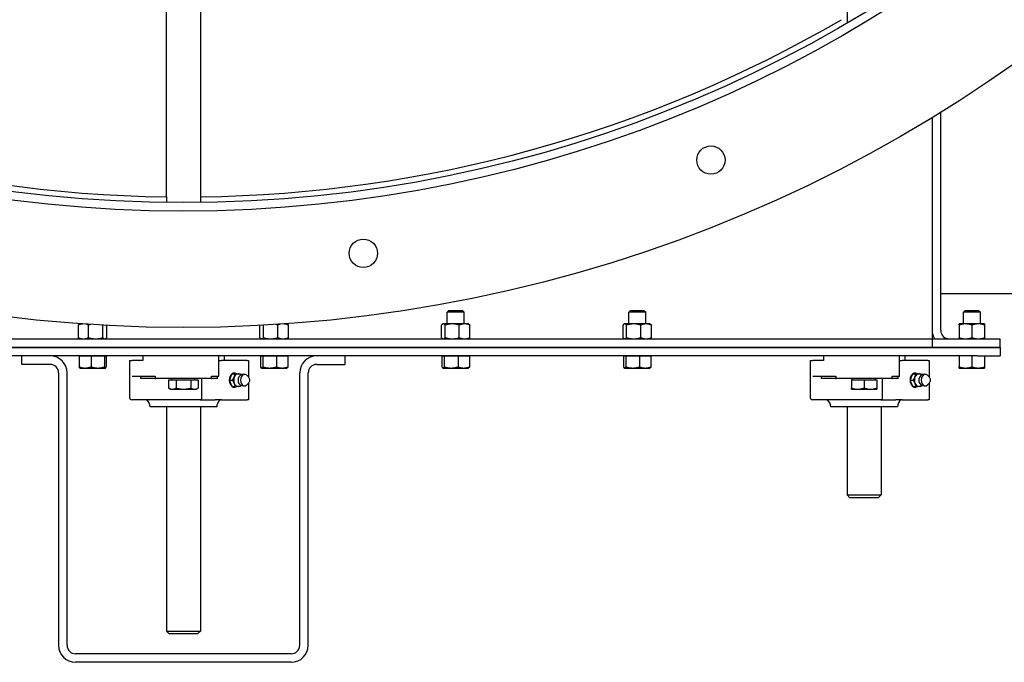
# Model space of a CAD drawing. Header units: inches. Extents: x 5 to 1128, y -85 to 748.
# Tile 607 of 656: x 504 to 526, y 583 to 597. Entities that reach past the tile are written whole.
import ezdxf

# ---------------------------------------------------------------- set-up
doc = ezdxf.new("R2010")
doc.units = ezdxf.units.IN
doc.header["$LTSCALE"] = 32
doc.header["$MEASUREMENT"] = 0
doc.layers.add('Visible (ANSI)', color=7, linetype='Continuous', lineweight=30)

msp = doc.modelspace()

# ---------------------------------------------------------------- linework, layer by layer
at = {"layer": 'Visible (ANSI)'}
for p, q in [((507.46813, 593.19221), (507.46813, 650.93734)), ((508.21813, 650.93734), (508.21813, 593.19221)), ((522.46813, 600.71948), (522.46813, 597.02263)), ((524.34313, 594.93892), (524.34313, 590.25228)), ((524.53063, 590.25228), (524.53063, 595.05386)), ((507.46813, 593.19221), (507.46813, 593.0672)), ((508.21813, 593.19221), (508.21813, 593.0672)), ((524.53063, 591.06478), (538.84313, 591.06478)), ((513.69397, 590.68978), (513.65563, 590.65261)), ((514.03063, 590.65261), (513.65563, 590.65261)), ((513.65563, 590.39378), (513.65563, 590.65261)), ((513.69397, 590.68978), (513.99229, 590.68978)), ((513.99229, 590.68978), (514.03063, 590.65261)), ((514.03063, 590.39378), (514.03063, 590.65261)), ((517.69397, 590.68978), (517.65563, 590.65261)), ((518.03063, 590.65261), (517.65563, 590.65261)), ((517.65563, 590.39378), (517.65563, 590.65261)), ((517.69397, 590.68978), (517.99229, 590.68978)), ((517.99229, 590.68978), (518.03063, 590.65261)), ((518.03063, 590.39378), (518.03063, 590.65261)), ((525.06897, 590.68978), (525.03063, 590.65262)), ((525.40563, 590.65262), (525.03063, 590.65262)), ((525.03063, 590.39378), (525.03063, 590.65262)), ((525.06897, 590.68978), (525.36729, 590.68978)), ((525.36729, 590.68978), (525.40563, 590.65262)), ((525.40563, 590.39378), (525.40563, 590.65262)), ((505.52803, 590.08992), (505.52803, 590.36864)), ((505.56163, 590.39378), (505.55059, 590.38741)), ((505.60477, 590.39378), (505.56163, 590.39378)), ((505.75468, 590.08992), (505.75468, 590.36864)), ((509.9235, 590.08992), (509.9235, 590.36864)), ((510.12463, 590.39378), (510.08149, 590.39378)), ((510.12463, 590.39378), (510.13365, 590.38857)), ((510.15608, 590.08992), (510.15608, 590.36864)), ((513.53019, 590.08992), (513.53019, 590.36864)), ((513.56163, 590.39378), (513.55261, 590.38857)), ((513.57037, 590.39378), (513.56163, 590.39378)), ((513.76703, 590.39378), (513.57037, 590.39378)), ((513.61056, 590.08992), (513.61056, 590.36864)), ((514.03979, 590.39378), (513.76703, 590.39378)), ((513.9235, 590.08992), (513.9235, 590.36864)), ((514.12463, 590.39378), (514.03979, 590.39378)), ((514.12463, 590.39378), (514.13365, 590.38857)), ((514.15608, 590.08992), (514.15608, 590.36864)), ((517.53019, 590.08992), (517.53019, 590.36864)), ((517.56163, 590.39378), (517.55261, 590.38857)), ((517.57037, 590.39378), (517.56163, 590.39378)), ((517.76703, 590.39378), (517.57037, 590.39378)), ((517.61056, 590.08992), (517.61056, 590.36864)), ((518.03979, 590.39378), (517.76703, 590.39378)), ((517.9235, 590.08992), (517.9235, 590.36864)), ((518.12463, 590.39378), (518.03979, 590.39378)), ((518.12463, 590.39378), (518.13365, 590.38857)), ((518.15608, 590.08992), (518.15608, 590.36864)), ((525.07738, 590.39378), (524.93663, 590.39378)), ((524.93663, 590.36864), (524.93663, 590.08992)), ((525.35888, 590.39378), (525.07738, 590.39378)), ((525.21813, 590.36864), (525.21813, 590.08992)), ((525.49963, 590.39378), (525.35888, 590.39378)), ((525.49963, 590.36864), (525.49963, 590.08992)), ((506.06979, 590.08992), (506.06979, 590.36434)), ((506.15824, 590.08992), (506.15824, 590.35952)), ((509.53019, 590.08992), (509.53019, 590.35963)), ((509.61056, 590.08992), (509.61056, 590.36401)), ((524.34313, 590.25228), (524.34313, 590.06478)), ((491.34313, 590.06478), (524.34313, 590.06478)), ((505.56163, 590.06478), (505.55059, 590.07115)), ((506.12463, 590.06478), (506.13567, 590.07115)), ((509.56163, 590.06478), (509.55261, 590.06999)), ((510.12463, 590.06478), (510.13365, 590.06999)), ((513.56163, 590.06478), (513.55261, 590.06999)), ((514.12463, 590.06478), (514.13365, 590.06999)), ((517.56163, 590.06478), (517.55261, 590.06999)), ((518.12463, 590.06478), (518.13365, 590.06999)), ((524.34313, 590.06478), (525.34313, 590.06478)), ((524.34313, 590.06478), (524.34313, 589.87728)), ((524.34313, 590.06478), (524.34313, 589.87728)), ((525.34313, 590.06478), (525.84313, 590.06478)), ((525.84313, 589.87728), (525.84313, 590.06478)), ((525.34313, 589.87728), (490.34313, 589.87728)), ((491.34313, 589.87728), (524.34313, 589.87728)), ((524.34313, 589.87728), (525.34313, 589.87728)), ((525.34313, 589.87728), (525.84313, 589.87728)), ((525.84313, 589.87728), (525.34313, 589.87728)), ((525.84313, 589.87728), (525.84313, 589.68978)), ((525.34313, 589.68978), (490.34313, 589.68978)), ((504.28063, 589.50228), (504.28063, 589.68978)), ((504.90563, 589.50228), (504.28063, 589.50228)), ((505.54604, 589.68978), (505.54604, 589.44687)), ((505.54604, 589.68978), (505.67681, 589.68978)), ((505.56213, 589.68978), (505.56213, 589.68978)), ((505.67681, 589.68978), (505.80757, 589.68978)), ((505.80757, 589.68978), (505.80757, 589.44687)), ((505.80757, 589.68978), (505.95611, 589.68978)), ((505.95611, 589.68978), (506.10466, 589.68978)), ((506.10466, 589.68978), (506.12244, 589.68978)), ((506.10466, 589.68978), (506.10466, 589.44687)), ((506.12244, 589.68978), (506.14022, 589.68978)), ((506.12413, 589.68978), (506.12413, 589.68978)), ((506.14022, 589.68978), (506.14022, 589.44687)), ((506.65563, 589.58978), (506.71403, 589.58978)), ((506.65563, 589.58978), (506.65563, 588.77103)), ((506.94791, 589.58978), (506.71403, 589.58978)), ((506.9457, 589.68978), (506.9457, 589.58978)), ((506.94791, 589.68978), (506.94791, 589.58978)), ((508.62524, 589.23978), (508.62524, 589.68978)), ((508.62634, 589.58978), (508.62634, 589.68978)), ((508.62634, 589.58978), (508.68214, 589.58978)), ((509.24783, 589.58978), (508.68214, 589.58978)), ((508.74057, 589.68978), (508.74057, 589.58978)), ((509.24783, 589.58978), (509.27712, 589.58978)), ((509.27712, 589.58978), (509.27712, 589.22387)), ((509.53988, 589.68978), (509.56572, 589.68978)), ((509.53988, 589.68978), (509.53988, 589.44687)), ((509.56213, 589.68978), (509.56213, 589.68978)), ((509.56572, 589.68978), (509.59156, 589.68978)), ((509.59156, 589.68978), (509.59156, 589.44687)), ((509.59156, 589.68978), (509.74318, 589.68978)), ((509.74318, 589.68978), (509.89481, 589.68978)), ((509.89481, 589.68978), (509.89481, 589.44687)), ((509.89481, 589.68978), (510.0206, 589.68978)), ((510.0206, 589.68978), (510.14638, 589.68978)), ((510.12413, 589.68978), (510.12413, 589.68978)), ((510.14638, 589.68978), (510.14638, 589.44687)), ((510.78063, 589.50228), (511.40563, 589.50228)), ((511.40563, 589.50228), (511.40563, 589.68978)), ((513.53988, 589.68978), (513.56572, 589.68978)), ((513.53988, 589.68978), (513.53988, 589.44687)), ((513.56213, 589.68978), (513.56213, 589.68978)), ((513.56572, 589.68978), (513.59156, 589.68978)), ((513.59156, 589.68978), (513.59156, 589.44687)), ((513.59156, 589.68978), (513.74318, 589.68978)), ((513.74318, 589.68978), (513.89481, 589.68978)), ((513.89481, 589.68978), (513.89481, 589.44687)), ((513.89481, 589.68978), (514.0206, 589.68978)), ((514.0206, 589.68978), (514.14638, 589.68978)), ((514.12413, 589.68978), (514.12413, 589.68978)), ((514.14638, 589.68978), (514.14638, 589.44687)), ((517.53988, 589.68978), (517.56572, 589.68978)), ((517.53988, 589.68978), (517.53988, 589.44687)), ((517.56213, 589.68978), (517.56213, 589.68978)), ((517.56572, 589.68978), (517.59156, 589.68978)), ((517.59156, 589.68978), (517.59156, 589.44687)), ((517.59156, 589.68978), (517.74318, 589.68978)), ((517.74318, 589.68978), (517.89481, 589.68978)), ((517.89481, 589.68978), (517.89481, 589.44687)), ((517.89481, 589.68978), (518.0206, 589.68978)), ((518.0206, 589.68978), (518.14638, 589.68978)), ((518.12413, 589.68978), (518.12413, 589.68978)), ((518.14638, 589.68978), (518.14638, 589.44687)), ((521.65563, 589.58978), (521.71403, 589.58978)), ((521.65563, 589.58978), (521.65563, 588.77103)), ((521.94791, 589.58978), (521.71403, 589.58978)), ((521.9457, 589.68978), (521.9457, 589.58978)), ((521.94791, 589.68978), (521.94791, 589.58978)), ((523.62524, 589.23978), (523.62524, 589.68978)), ((523.62634, 589.58978), (523.62634, 589.68978)), ((523.62634, 589.58978), (523.68214, 589.58978)), ((524.24783, 589.58978), (523.68214, 589.58978)), ((523.74057, 589.68978), (523.74057, 589.58978)), ((524.24783, 589.58978), (524.27712, 589.58978)), ((524.27712, 589.58978), (524.27712, 589.22387)), ((524.93713, 589.68978), (524.93713, 589.44688)), ((525.21813, 589.68978), (525.21813, 589.44688)), ((525.34313, 589.68978), (525.84313, 589.68978)), ((525.49913, 589.68978), (525.49913, 589.44688)), ((505.09313, 589.31478), (505.09313, 583.31478)), ((505.28063, 583.31478), (505.28063, 589.31478)), ((505.56213, 589.42178), (505.56043, 589.42276)), ((505.56213, 589.42178), (505.67681, 589.42178)), ((505.67681, 589.42178), (505.95611, 589.42178)), ((505.95611, 589.42178), (506.12244, 589.42178)), ((506.12244, 589.42178), (506.12413, 589.42178)), ((506.12413, 589.42178), (506.12584, 589.42276)), ((508.91743, 589.2932), (508.98354, 589.2932)), ((509.56213, 589.42178), (509.5585, 589.42387)), ((509.56213, 589.42178), (509.56572, 589.42178)), ((509.56572, 589.42178), (509.74318, 589.42178)), ((509.74318, 589.42178), (510.0206, 589.42178)), ((510.0206, 589.42178), (510.12413, 589.42178)), ((510.12413, 589.42178), (510.12777, 589.42387)), ((510.40563, 583.31478), (510.40563, 589.31478)), ((510.59313, 583.31478), (510.59313, 589.31478)), ((513.56213, 589.42178), (513.5585, 589.42387)), ((513.56213, 589.42178), (513.56572, 589.42178)), ((513.56572, 589.42178), (513.74318, 589.42178)), ((513.74318, 589.42178), (514.0206, 589.42178)), ((514.0206, 589.42178), (514.12413, 589.42178)), ((514.12413, 589.42178), (514.12777, 589.42387)), ((517.56213, 589.42178), (517.5585, 589.42387)), ((517.56213, 589.42178), (517.56572, 589.42178)), ((517.56572, 589.42178), (517.74318, 589.42178)), ((517.74318, 589.42178), (518.0206, 589.42178)), ((518.0206, 589.42178), (518.12413, 589.42178)), ((518.12413, 589.42178), (518.12777, 589.42387)), ((523.91743, 589.2932), (523.98354, 589.2932)), ((524.93713, 589.42178), (525.07763, 589.42178)), ((525.07763, 589.42178), (525.35863, 589.42178)), ((525.35863, 589.42178), (525.49913, 589.42178)), ((506.71403, 589.23978), (507.22291, 589.23978)), ((506.89864, 589.23978), (506.89864, 589.18978)), ((507.22291, 589.18978), (506.89864, 589.18978)), ((507.22291, 589.23978), (507.22291, 589.18978)), ((507.22291, 589.18978), (507.23401, 589.18978)), ((508.45225, 589.18978), (507.23401, 589.18978)), ((507.51838, 589.16478), (507.68282, 589.16478)), ((507.51838, 589.16478), (507.51838, 588.98052)), ((507.59001, 589.16478), (507.59001, 589.18978)), ((507.68282, 589.16478), (508.00757, 589.16478)), ((507.68282, 589.16478), (507.68282, 588.98052)), ((508.00757, 589.16478), (508.16788, 589.16478)), ((508.00757, 589.16478), (508.00757, 588.98052)), ((508.09626, 589.16478), (508.09626, 589.18978)), ((508.16788, 589.16478), (508.16788, 588.98052)), ((508.25121, 588.77103), (508.25121, 589.18978)), ((508.45225, 589.18978), (508.46336, 589.18978)), ((508.46336, 589.18978), (508.46336, 589.23978)), ((508.46336, 589.23978), (508.62524, 589.23978)), ((508.59655, 589.18978), (508.46336, 589.18978)), ((508.59655, 589.18978), (508.59655, 589.23978)), ((508.86118, 589.1554), (508.92729, 589.1554)), ((509.26963, 589.23178), (509.23733, 589.26117)), ((509.26963, 589.07903), (509.23733, 589.04964)), ((509.27712, 589.08694), (509.27712, 588.72103)), ((521.71403, 589.23978), (522.22291, 589.23978)), ((521.89864, 589.23978), (521.89864, 589.18978)), ((522.22291, 589.18978), (521.89864, 589.18978)), ((522.22291, 589.23978), (522.22291, 589.18978)), ((522.22291, 589.18978), (522.23401, 589.18978)), ((523.45225, 589.18978), (522.23401, 589.18978)), ((522.56188, 589.16478), (522.84313, 589.16478)), ((522.56188, 589.16478), (522.56188, 588.98052)), ((522.59001, 589.16478), (522.59001, 589.18978)), ((522.84313, 589.16478), (523.12438, 589.16478)), ((522.84313, 589.16478), (522.84313, 588.98052)), ((523.09626, 589.16478), (523.09626, 589.18978)), ((523.12438, 589.16478), (523.12438, 588.98052)), ((523.25121, 588.77103), (523.25121, 589.18978)), ((523.45225, 589.18978), (523.46336, 589.18978)), ((523.46336, 589.18978), (523.46336, 589.23978)), ((523.46336, 589.23978), (523.62524, 589.23978)), ((523.59655, 589.18978), (523.46336, 589.18978)), ((523.59655, 589.18978), (523.59655, 589.23978)), ((523.86118, 589.1554), (523.92729, 589.1554)), ((524.26963, 589.23178), (524.23733, 589.26117)), ((524.26963, 589.07903), (524.23733, 589.04964)), ((524.27712, 589.08694), (524.27712, 588.72103)), ((507.56188, 588.9554), (507.51973, 588.97974)), ((507.56188, 588.9554), (507.6006, 588.9554)), ((507.6006, 588.9554), (507.84519, 588.9554)), ((507.84519, 588.9554), (508.08773, 588.9554)), ((508.08773, 588.9554), (508.12438, 588.9554)), ((508.12438, 588.9554), (508.16653, 588.97974)), ((508.91743, 589.01761), (508.98354, 589.01761)), ((522.56188, 588.9554), (522.70251, 588.9554)), ((522.70251, 588.9554), (522.98376, 588.9554)), ((522.98376, 588.9554), (523.12438, 588.9554)), ((523.91743, 589.01761), (523.98354, 589.01761)), ((508.21204, 588.72103), (506.70563, 588.72103)), ((508.21204, 588.72103), (508.54072, 588.72103)), ((508.68214, 588.72103), (508.54072, 588.72103)), ((508.68214, 588.72103), (509.24783, 588.72103)), ((509.27712, 588.72103), (509.24783, 588.72103)), ((523.21204, 588.72103), (521.70563, 588.72103)), ((523.21204, 588.72103), (523.54072, 588.72103)), ((523.68214, 588.72103), (523.54072, 588.72103)), ((523.68214, 588.72103), (524.24783, 588.72103)), ((524.27712, 588.72103), (524.24783, 588.72103)), ((508.57738, 588.56478), (507.10888, 588.56478)), ((507.46813, 588.56478), (507.46813, 583.62728)), ((508.21813, 588.56478), (508.21813, 583.62728)), ((523.57738, 588.56478), (522.10888, 588.56478)), ((522.46813, 588.56478), (522.46813, 586.62728)), ((523.21813, 588.56478), (523.21813, 586.62728)), ((522.46813, 586.62728), (523.21813, 586.62728)), ((522.53063, 586.56478), (522.46813, 586.62728)), ((523.15563, 586.56478), (522.53063, 586.56478)), ((523.15563, 586.56478), (523.21813, 586.62728)), ((507.46813, 583.62728), (508.21813, 583.62728)), ((507.53063, 583.56478), (507.46813, 583.62728)), ((508.15563, 583.56478), (507.53063, 583.56478)), ((508.15563, 583.56478), (508.21813, 583.62728)), ((510.21813, 583.12728), (505.46813, 583.12728)), ((510.21813, 582.93978), (505.46813, 582.93978))]:
    msp.add_line(p, q, dxfattribs=at)
for centre, radius in [((507.84313, 622.06478), 31.75), ((507.84313, 622.06478), 29.1875), ((507.84313, 622.06478), 29), ((519.46714, 594.00194), 0.3125), ((511.80787, 591.94964), 0.3125)]:
    msp.add_circle(centre, radius, dxfattribs=at)
for centre, radius, start, end in [((507.84313, 622.06478), 28.875, 239.856694, 269.255878), ((507.84313, 622.06478), 28.875, 270.744122, 300.143306), ((524.71813, 590.25228), 0.375, 180, 210), ((524.71813, 590.25228), 0.1875, 180, 270), ((504.90563, 589.31478), 0.375, 0, 90), ((504.90563, 589.31478), 0.1875, 0, 90), ((510.78063, 589.31478), 0.375, 90, 180), ((510.78063, 589.31478), 0.1875, 90, 180), ((509.17252, 589.1554), 0.12795, 74.865514, 144.956464), ((524.17252, 589.1554), 0.12795, 74.865514, 144.956464), ((509.17252, 589.1554), 0.12795, 215.043536, 285.134486), ((524.17252, 589.1554), 0.12795, 215.043536, 285.134486), ((506.70563, 588.77103), 0.05, 180, 270), ((506.92138, 588.56478), 0.1875, 0, 56.44269), ((508.76488, 588.56478), 0.1875, 123.55731, 180), ((521.70563, 588.77103), 0.05, 180, 270), ((521.92138, 588.56478), 0.1875, 0, 56.44269), ((523.76488, 588.56478), 0.1875, 123.55731, 180), ((505.46813, 583.31478), 0.375, 180, 270), ((505.46813, 583.31478), 0.1875, 180, 270), ((510.21813, 583.31478), 0.375, 270, 0), ((510.21813, 583.31478), 0.1875, 270, 0)]:
    msp.add_arc(centre, radius, start, end, dxfattribs=at)
for centre, major_axis, start_param, end_param in [((508.96498, 589.1554), (0, 0.15625), 5.79224464, 9.91571863), ((509.0485, 589.1554), (0, 0.1378), 0, 1.04719755), ((509.0485, 589.1554), (0, 0.1378), 5.64637727, 6.28318531), ((509.18922, 589.1554), (0, -0.12575), 2.5699821, 6.85479586), ((523.96498, 589.1554), (0, 0.15625), 5.79224464, 9.91571863), ((524.0485, 589.1554), (0, 0.1378), 0, 1.04719755), ((524.0485, 589.1554), (0, 0.1378), 5.64637727, 6.28318531), ((524.18922, 589.1554), (0, -0.12575), 2.5699821, 6.85479586), ((508.94289, 589.1554), (0, 0.125), 0.50126686, 2.6403258), ((509.0485, 589.1554), (0, 0.1378), 1.04719755, 2.0943951), ((509.0485, 589.1554), (0, -0.1378), 5.23598776, 6.28318531), ((509.12014, 589.1554), (0, 0.10433), 0.78949219, 2.35210046), ((523.94289, 589.1554), (0, 0.125), 0.50126686, 2.6403258), ((524.0485, 589.1554), (0, 0.1378), 1.04719755, 2.0943951), ((524.0485, 589.1554), (0, -0.1378), 5.23598776, 6.28318531), ((524.12014, 589.1554), (0, 0.10433), 0.78949219, 2.35210046), ((509.0485, 589.1554), (0, -0.1378), 0, 0.63680804), ((524.0485, 589.1554), (0, -0.1378), 0, 0.63680804)]:
    msp.add_ellipse(centre, major_axis=major_axis, ratio=0.70710678, start_param=start_param, end_param=end_param, dxfattribs=at)
for points, weights in [([(505.6193, 590.39276), (505.5768, 590.38883), (505.52803, 590.36864)], [1.01228006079, 1.03025123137, 1]), ([(505.52803, 590.36864), (505.53991, 590.38124), (505.55059, 590.38741)], [1, 1.01866543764, 1.01897229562]), ([(505.75468, 590.36864), (505.72426, 590.38123), (505.69687, 590.38741)], [1, 1.01866332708, 1.01897222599]), ([(505.80006, 590.38058), (505.77812, 590.37561), (505.75468, 590.36864)], [1.01496566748, 1.01025201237, 1]), ([(509.9235, 590.36864), (509.90113, 590.37534), (509.88014, 590.38019)], [1, 1.00985018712, 1.01458765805]), ([(509.98, 590.38677), (509.95318, 590.38061), (509.9235, 590.36864)], [1.01889482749, 1.01772543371, 1]), ([(510.15608, 590.36864), (510.1071, 590.3884), (510.06437, 590.39257)], [1, 1.02958929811, 1.01304343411]), ([(510.13365, 590.38857), (510.14424, 590.38246), (510.15608, 590.36864)], [1.01885219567, 1.02051902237, 1]), ([(513.57037, 590.39378), (513.55172, 590.39378), (513.53019, 590.36864)], [1, 1.0379548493, 1]), ([(513.61056, 590.36864), (513.58902, 590.39378), (513.57037, 590.39378)], [1, 1.0379548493, 1]), ([(513.76703, 590.39378), (513.69441, 590.39378), (513.61056, 590.36864)], [1, 1.0379548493, 1]), ([(513.9235, 590.36864), (513.83965, 590.39378), (513.76703, 590.39378)], [1, 1.0379548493, 1]), ([(514.03979, 590.39378), (513.98582, 590.39378), (513.9235, 590.36864)], [1, 1.0379548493, 1]), ([(514.15608, 590.36864), (514.09376, 590.39378), (514.03979, 590.39378)], [1, 1.0379548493, 1]), ([(514.13365, 590.38857), (514.14424, 590.38246), (514.15608, 590.36864)], [1.01885219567, 1.02051902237, 1]), ([(517.57037, 590.39378), (517.55172, 590.39378), (517.53019, 590.36864)], [1, 1.0379548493, 1]), ([(517.61056, 590.36864), (517.58902, 590.39378), (517.57037, 590.39378)], [1, 1.0379548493, 1]), ([(517.76703, 590.39378), (517.69441, 590.39378), (517.61056, 590.36864)], [1, 1.0379548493, 1]), ([(517.9235, 590.36864), (517.83965, 590.39378), (517.76703, 590.39378)], [1, 1.0379548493, 1]), ([(518.03979, 590.39378), (517.98582, 590.39378), (517.9235, 590.36864)], [1, 1.0379548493, 1]), ([(518.15608, 590.36864), (518.09376, 590.39378), (518.03979, 590.39378)], [1, 1.0379548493, 1]), ([(518.13365, 590.38857), (518.14424, 590.38246), (518.15608, 590.36864)], [1.01885219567, 1.02051902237, 1]), ([(524.93663, 590.36864), (524.93663, 590.39378), (524.93663, 590.39378)], [1, 1.0379548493, 1]), ([(525.07738, 590.39378), (525.01206, 590.39378), (524.93663, 590.36864)], [1, 1.0379548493, 1]), ([(525.21813, 590.36864), (525.14271, 590.39378), (525.07738, 590.39378)], [1, 1.0379548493, 1]), ([(525.35888, 590.39378), (525.29356, 590.39378), (525.21813, 590.36864)], [1, 1.0379548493, 1]), ([(525.49963, 590.36864), (525.42421, 590.39378), (525.35888, 590.39378)], [1, 1.0379548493, 1]), ([(525.49963, 590.39378), (525.49963, 590.39378), (525.49963, 590.36864)], [1, 1.0379548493, 1]), ([(505.52803, 590.08992), (505.58876, 590.06478), (505.64136, 590.06478)], [1, 1.0379548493, 1]), ([(505.55059, 590.07115), (505.53991, 590.07732), (505.52803, 590.08992)], [1.01897229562, 1.01866543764, 1]), ([(505.64136, 590.06478), (505.69395, 590.06478), (505.75468, 590.08992)], [1, 1.0379548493, 1]), ([(505.75468, 590.08992), (505.83912, 590.06478), (505.91224, 590.06478)], [1, 1.0379548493, 1]), ([(505.91224, 590.06478), (505.98536, 590.06478), (506.06979, 590.08992)], [1, 1.0379548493, 1]), ([(506.06979, 590.08992), (506.09349, 590.06478), (506.11401, 590.06478)], [1, 1.0379548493, 1]), ([(506.11401, 590.06478), (506.13454, 590.06478), (506.15824, 590.08992)], [1, 1.0379548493, 1]), ([(509.53019, 590.08992), (509.55172, 590.06478), (509.57037, 590.06478)], [1, 1.0379548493, 1]), ([(509.57037, 590.06478), (509.58902, 590.06478), (509.61056, 590.08992)], [1, 1.0379548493, 1]), ([(509.61056, 590.08992), (509.69441, 590.06478), (509.76703, 590.06478)], [1, 1.0379548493, 1]), ([(509.76703, 590.06478), (509.83965, 590.06478), (509.9235, 590.08992)], [1, 1.0379548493, 1]), ([(509.9235, 590.08992), (509.98582, 590.06478), (510.03979, 590.06478)], [1, 1.0379548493, 1]), ([(510.03979, 590.06478), (510.09376, 590.06478), (510.15608, 590.08992)], [1, 1.0379548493, 1]), ([(510.15608, 590.08992), (510.14424, 590.0761), (510.13365, 590.06999)], [1, 1.02051902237, 1.01885219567]), ([(513.53019, 590.08992), (513.55172, 590.06478), (513.57037, 590.06478)], [1, 1.0379548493, 1]), ([(513.57037, 590.06478), (513.58902, 590.06478), (513.61056, 590.08992)], [1, 1.0379548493, 1]), ([(513.61056, 590.08992), (513.69441, 590.06478), (513.76703, 590.06478)], [1, 1.0379548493, 1]), ([(513.76703, 590.06478), (513.83965, 590.06478), (513.9235, 590.08992)], [1, 1.0379548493, 1]), ([(513.9235, 590.08992), (513.98582, 590.06478), (514.03979, 590.06478)], [1, 1.0379548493, 1]), ([(514.03979, 590.06478), (514.09376, 590.06478), (514.15608, 590.08992)], [1, 1.0379548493, 1]), ([(514.15608, 590.08992), (514.14424, 590.0761), (514.13365, 590.06999)], [1, 1.02051902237, 1.01885219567]), ([(517.53019, 590.08992), (517.55172, 590.06478), (517.57037, 590.06478)], [1, 1.0379548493, 1]), ([(517.57037, 590.06478), (517.58902, 590.06478), (517.61056, 590.08992)], [1, 1.0379548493, 1]), ([(517.61056, 590.08992), (517.69441, 590.06478), (517.76703, 590.06478)], [1, 1.0379548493, 1]), ([(517.76703, 590.06478), (517.83965, 590.06478), (517.9235, 590.08992)], [1, 1.0379548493, 1]), ([(517.9235, 590.08992), (517.98582, 590.06478), (518.03979, 590.06478)], [1, 1.0379548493, 1]), ([(518.03979, 590.06478), (518.09376, 590.06478), (518.15608, 590.08992)], [1, 1.0379548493, 1]), ([(518.15608, 590.08992), (518.14424, 590.0761), (518.13365, 590.06999)], [1, 1.02051902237, 1.01885219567]), ([(524.93663, 590.08992), (525.01206, 590.06478), (525.07738, 590.06478)], [1, 1.0379548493, 1]), ([(524.93663, 590.06478), (524.93663, 590.06478), (524.93663, 590.08992)], [1, 1.0379548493, 1]), ([(525.07738, 590.06478), (525.14271, 590.06478), (525.21813, 590.08992)], [1, 1.0379548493, 1]), ([(525.21813, 590.08992), (525.29356, 590.06478), (525.35888, 590.06478)], [1, 1.0379548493, 1]), ([(525.35888, 590.06478), (525.42421, 590.06478), (525.49963, 590.08992)], [1, 1.0379548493, 1]), ([(525.49963, 590.08992), (525.49963, 590.06478), (525.49963, 590.06478)], [1, 1.0379548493, 1]), ([(505.56043, 589.42276), (505.55373, 589.42663), (505.54604, 589.44687)], [1.01210584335, 1.03039692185, 1]), ([(505.54604, 589.44687), (505.61612, 589.42178), (505.67681, 589.42178)], [1, 1.0379548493, 1]), ([(505.67681, 589.42178), (505.73749, 589.42178), (505.80757, 589.44687)], [1, 1.0379548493, 1]), ([(505.80757, 589.44687), (505.88717, 589.42178), (505.95611, 589.42178)], [1, 1.0379548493, 1]), ([(505.95611, 589.42178), (506.02505, 589.42178), (506.10466, 589.44687)], [1, 1.0379548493, 1]), ([(506.10466, 589.44687), (506.11419, 589.42178), (506.12244, 589.42178)], [1, 1.0379548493, 1]), ([(506.12244, 589.42178), (506.13069, 589.42178), (506.14022, 589.44687)], [1, 1.0379548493, 1]), ([(508.91743, 589.2932), (508.89366, 589.25628), (508.8806, 589.2243)], [1, 1.0379548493, 1]), ([(508.96412, 589.2243), (508.97717, 589.25628), (508.98354, 589.2932)], [1, 1.0379548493, 1]), ([(508.98354, 589.2932), (509.02239, 589.2932), (509.0485, 589.2932)], [1, 1.0379548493, 1]), ([(509.0485, 589.2932), (509.07461, 589.2932), (509.09605, 589.2932)], [1, 1.0379548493, 1]), ([(509.09605, 589.2932), (509.10454, 589.28001), (509.11147, 589.26786)], [1, 1.0132325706, 1.01723833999]), ([(509.53988, 589.44687), (509.55373, 589.42178), (509.56572, 589.42178)], [1, 1.0379548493, 1]), ([(509.56572, 589.42178), (509.57771, 589.42178), (509.59156, 589.44687)], [1, 1.0379548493, 1]), ([(509.59156, 589.44687), (509.67281, 589.42178), (509.74318, 589.42178)], [1, 1.0379548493, 1]), ([(509.74318, 589.42178), (509.81355, 589.42178), (509.89481, 589.44687)], [1, 1.0379548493, 1]), ([(509.89481, 589.44687), (509.96222, 589.42178), (510.0206, 589.42178)], [1, 1.0379548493, 1]), ([(510.0206, 589.42178), (510.07898, 589.42178), (510.14638, 589.44687)], [1, 1.0379548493, 1]), ([(510.14638, 589.44687), (510.13647, 589.4289), (510.12777, 589.42387)], [1, 1.02689674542, 1.01567267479]), ([(513.53988, 589.44687), (513.55373, 589.42178), (513.56572, 589.42178)], [1, 1.0379548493, 1]), ([(513.56572, 589.42178), (513.57771, 589.42178), (513.59156, 589.44687)], [1, 1.0379548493, 1]), ([(513.59156, 589.44687), (513.67281, 589.42178), (513.74318, 589.42178)], [1, 1.0379548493, 1]), ([(513.74318, 589.42178), (513.81355, 589.42178), (513.89481, 589.44687)], [1, 1.0379548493, 1]), ([(513.89481, 589.44687), (513.96222, 589.42178), (514.0206, 589.42178)], [1, 1.0379548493, 1]), ([(514.0206, 589.42178), (514.07898, 589.42178), (514.14638, 589.44687)], [1, 1.0379548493, 1]), ([(514.14638, 589.44687), (514.13647, 589.4289), (514.12777, 589.42387)], [1, 1.02689674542, 1.01567267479]), ([(517.53988, 589.44687), (517.55373, 589.42178), (517.56572, 589.42178)], [1, 1.0379548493, 1]), ([(517.56572, 589.42178), (517.57771, 589.42178), (517.59156, 589.44687)], [1, 1.0379548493, 1]), ([(517.59156, 589.44687), (517.67281, 589.42178), (517.74318, 589.42178)], [1, 1.0379548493, 1]), ([(517.74318, 589.42178), (517.81355, 589.42178), (517.89481, 589.44687)], [1, 1.0379548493, 1]), ([(517.89481, 589.44687), (517.96222, 589.42178), (518.0206, 589.42178)], [1, 1.0379548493, 1]), ([(518.0206, 589.42178), (518.07898, 589.42178), (518.14638, 589.44687)], [1, 1.0379548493, 1]), ([(518.14638, 589.44687), (518.13647, 589.4289), (518.12777, 589.42387)], [1, 1.02689674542, 1.01567267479]), ([(523.91743, 589.2932), (523.89366, 589.25628), (523.8806, 589.2243)], [1, 1.0379548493, 1]), ([(523.96412, 589.2243), (523.97717, 589.25628), (523.98354, 589.2932)], [1, 1.0379548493, 1]), ([(523.98354, 589.2932), (524.02239, 589.2932), (524.0485, 589.2932)], [1, 1.0379548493, 1]), ([(524.0485, 589.2932), (524.07461, 589.2932), (524.09605, 589.2932)], [1, 1.0379548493, 1]), ([(524.09605, 589.2932), (524.10454, 589.28001), (524.11147, 589.26786)], [1, 1.0132325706, 1.01723833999]), ([(524.93713, 589.44688), (525.01243, 589.42178), (525.07763, 589.42178)], [1, 1.0379548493, 1]), ([(524.93713, 589.42178), (524.93713, 589.42178), (524.93713, 589.44688)], [1, 1.0379548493, 1]), ([(525.07763, 589.42178), (525.14284, 589.42178), (525.21813, 589.44688)], [1, 1.0379548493, 1]), ([(525.21813, 589.44688), (525.29343, 589.42178), (525.35863, 589.42178)], [1, 1.0379548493, 1]), ([(525.35863, 589.42178), (525.42384, 589.42178), (525.49913, 589.44688)], [1, 1.0379548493, 1]), ([(525.49913, 589.44688), (525.49913, 589.42178), (525.49913, 589.42178)], [1, 1.0379548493, 1]), ([(508.8806, 589.2243), (508.86755, 589.19233), (508.86118, 589.1554)], [1, 1.0379548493, 1]), ([(508.86118, 589.1554), (508.86755, 589.11848), (508.8806, 589.08651)], [1, 1.0379548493, 1]), ([(508.8806, 589.08651), (508.89366, 589.05453), (508.91743, 589.01761)], [1, 1.0379548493, 1]), ([(508.92729, 589.1554), (508.95107, 589.19233), (508.96412, 589.2243)], [1, 1.0379548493, 1]), ([(508.96412, 589.08651), (508.95107, 589.11848), (508.92729, 589.1554)], [1, 1.0379548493, 1]), ([(508.98354, 589.01761), (508.97717, 589.05453), (508.96412, 589.08651)], [1, 1.0379548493, 1]), ([(523.8806, 589.2243), (523.86755, 589.19233), (523.86118, 589.1554)], [1, 1.0379548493, 1]), ([(523.86118, 589.1554), (523.86755, 589.11848), (523.8806, 589.08651)], [1, 1.0379548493, 1]), ([(523.8806, 589.08651), (523.89366, 589.05453), (523.91743, 589.01761)], [1, 1.0379548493, 1]), ([(523.92729, 589.1554), (523.95107, 589.19233), (523.96412, 589.2243)], [1, 1.0379548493, 1]), ([(523.96412, 589.08651), (523.95107, 589.11848), (523.92729, 589.1554)], [1, 1.0379548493, 1]), ([(523.98354, 589.01761), (523.97717, 589.05453), (523.96412, 589.08651)], [1, 1.0379548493, 1]), ([(507.51838, 588.98052), (507.56244, 588.9554), (507.6006, 588.9554)], [1, 1.0379548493, 1]), ([(507.51973, 588.97974), (507.51906, 588.98013), (507.51838, 588.98052)], [1.00113553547, 1.00057652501, 1]), ([(507.6006, 588.9554), (507.63876, 588.9554), (507.68282, 588.98052)], [1, 1.0379548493, 1]), ([(507.68282, 588.98052), (507.76984, 588.9554), (507.84519, 588.9554)], [1, 1.0379548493, 1]), ([(507.84519, 588.9554), (507.92055, 588.9554), (508.00757, 588.98052)], [1, 1.0379548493, 1]), ([(508.00757, 588.98052), (508.05053, 588.9554), (508.08773, 588.9554)], [1, 1.0379548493, 1]), ([(508.08773, 588.9554), (508.12493, 588.9554), (508.16788, 588.98052)], [1, 1.0379548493, 1]), ([(509.0485, 589.01761), (509.02239, 589.01761), (508.98354, 589.01761)], [1, 1.0379548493, 1]), ([(509.09605, 589.01761), (509.07461, 589.01761), (509.0485, 589.01761)], [1, 1.0379548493, 1]), ([(509.11147, 589.04295), (509.10454, 589.0308), (509.09605, 589.01761)], [1.01723833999, 1.0132325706, 1]), ([(522.56188, 588.98052), (522.63724, 588.9554), (522.70251, 588.9554)], [1, 1.0379548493, 1]), ([(522.56188, 588.9554), (522.56188, 588.9554), (522.56188, 588.98052)], [1, 1.0379548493, 1]), ([(522.70251, 588.9554), (522.76777, 588.9554), (522.84313, 588.98052)], [1, 1.0379548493, 1]), ([(522.84313, 588.98052), (522.91849, 588.9554), (522.98376, 588.9554)], [1, 1.0379548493, 1]), ([(522.98376, 588.9554), (523.04902, 588.9554), (523.12438, 588.98052)], [1, 1.0379548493, 1]), ([(523.12438, 588.98052), (523.12438, 588.9554), (523.12438, 588.9554)], [1, 1.0379548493, 1]), ([(524.0485, 589.01761), (524.02239, 589.01761), (523.98354, 589.01761)], [1, 1.0379548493, 1]), ([(524.09605, 589.01761), (524.07461, 589.01761), (524.0485, 589.01761)], [1, 1.0379548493, 1]), ([(524.11147, 589.04295), (524.10454, 589.0308), (524.09605, 589.01761)], [1.01723833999, 1.0132325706, 1])]:
    msp.add_rational_spline(points, weights, degree=2, dxfattribs=at)
for points, knots in [([(509.10742, 589.26556), (509.10723, 589.26567), (509.10707, 589.26577), (509.1063, 589.26627), (509.10601, 589.26651), (509.10601, 589.26651)], [1.455384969, 1.455384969, 1.455384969, 1.455384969, 1.47653819, 1.47653819, 1.566481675, 1.566481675, 1.566481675, 1.566481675]), ([(509.26963, 589.23178), (509.27563, 589.22632), (509.2809, 589.2196), (509.2897, 589.20417), (509.29319, 589.19542), (509.29798, 589.17685), (509.29928, 589.16704), (509.29956, 589.14735), (509.29854, 589.13748), (509.29427, 589.11865), (509.29102, 589.10968), (509.28254, 589.09358), (509.27731, 589.08643), (509.27074, 589.08005), (509.27019, 589.07953), (509.26963, 589.07903)], [1.6188081, 1.6188081, 1.6188081, 1.6188081, 1.93911213, 1.93911213, 2.26780621, 2.26780621, 2.59799076, 2.59799076, 2.92809932, 2.92809932, 3.25829127, 3.25829127, 3.58739104, 3.58739104, 3.61717965, 3.61717965, 3.61717965, 3.61717965]), ([(524.10742, 589.26556), (524.10723, 589.26567), (524.10707, 589.26577), (524.1063, 589.26627), (524.10601, 589.26651), (524.10601, 589.26651)], [1.455384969, 1.455384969, 1.455384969, 1.455384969, 1.47653819, 1.47653819, 1.566481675, 1.566481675, 1.566481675, 1.566481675]), ([(524.26963, 589.23178), (524.27563, 589.22632), (524.2809, 589.2196), (524.2897, 589.20417), (524.29319, 589.19542), (524.29798, 589.17685), (524.29928, 589.16704), (524.29956, 589.14735), (524.29854, 589.13748), (524.29427, 589.11865), (524.29102, 589.10968), (524.28254, 589.09358), (524.27731, 589.08643), (524.27074, 589.08005), (524.27019, 589.07953), (524.26963, 589.07903)], [1.6188081, 1.6188081, 1.6188081, 1.6188081, 1.93911213, 1.93911213, 2.26780621, 2.26780621, 2.59799076, 2.59799076, 2.92809932, 2.92809932, 3.25829127, 3.25829127, 3.58739104, 3.58739104, 3.61717965, 3.61717965, 3.61717965, 3.61717965]), ([(509.10601, 589.0443), (509.10601, 589.0443), (509.1063, 589.04454), (509.10707, 589.04504), (509.10723, 589.04514), (509.10742, 589.04525)], [3.669506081, 3.669506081, 3.669506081, 3.669506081, 3.759449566, 3.759449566, 3.780602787, 3.780602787, 3.780602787, 3.780602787]), ([(524.10601, 589.0443), (524.10601, 589.0443), (524.1063, 589.04454), (524.10707, 589.04504), (524.10723, 589.04514), (524.10742, 589.04525)], [3.669506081, 3.669506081, 3.669506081, 3.669506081, 3.759449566, 3.759449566, 3.780602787, 3.780602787, 3.780602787, 3.780602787]), ([(508.21204, 588.72103), (508.21705, 588.72103), (508.22297, 588.72256), (508.23205, 588.72757), (508.23688, 588.7318), (508.24356, 588.7407), (508.24667, 588.74682), (508.25015, 588.75805), (508.25121, 588.76506), (508.25121, 588.77103)], [-0.198415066, -0.198415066, -0.198415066, -0.198415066, -0.144401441, -0.144401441, -0.093393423, -0.093393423, -0.045517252, -0.045517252, 0, 0, 0, 0]), ([(523.21204, 588.72103), (523.21705, 588.72103), (523.22297, 588.72256), (523.23205, 588.72757), (523.23688, 588.7318), (523.24356, 588.7407), (523.24667, 588.74682), (523.25015, 588.75805), (523.25121, 588.76506), (523.25121, 588.77103)], [-0.198415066, -0.198415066, -0.198415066, -0.198415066, -0.144401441, -0.144401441, -0.093393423, -0.093393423, -0.045517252, -0.045517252, 0, 0, 0, 0])]:
    msp.add_open_spline(points, degree=3, knots=knots, dxfattribs=at)

doc.saveas('drawing.dxf')
